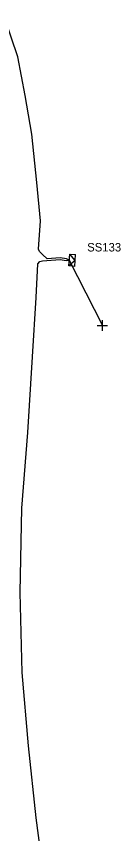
# Model space of a CAD drawing. Extents: x -763093 to -760976, y -1155572 to -1152009.
# Drawn here: x -762444.1 to -762431.8, y -1154443.2 to -1154346.4 of the extents above; entities that cross this region are included whole.
import ezdxf

# ---------------------------------------------------------------- set-up
doc = ezdxf.new("R2010")
doc.units = 0
for name, color, linetype in [('Vrstva 1', 7, 'Continuous'), ('Vrstva 31', 7, 'Continuous'), ('Vrstva 33', 7, 'Continuous'), ('Vrstva 34', 7, 'Continuous'), ('Vrstva 5', 7, 'Continuous'), ('Vrstva 59', 7, 'Continuous'), ('Vrstva 9', 7, 'Continuous')]:
    doc.layers.add(name, color=color, linetype=linetype)

# ---------------------------------------------------------------- blocks, each defined once
blk = doc.blocks.new('NN800')
at = {"layer": 'Vrstva 1'}
for points in [[(-0.442, 0.442), (0.442, -0.442)], [(-0.442, -0.442), (0.442, 0.442)]]:
    blk.add_lwpolyline(points, dxfattribs=at)
blk = doc.blocks.new('NN630')
at = {"layer": 'Vrstva 9'}
for points in [[(-0.003, -0.7), (-0.703, 0)], [(-0.703, -0.7), (-0.703, 0), (0.697, 0), (0.697, -0.7)], [(-0.703, -0.7), (0.697, -0.7)], [(-0.003, -0.7), (0.697, 0)]]:
    blk.add_lwpolyline(points, dxfattribs=at)

msp = doc.modelspace()

# ---------------------------------------------------------------- linework, layer by layer
at = {"layer": 'Vrstva 5'}
msp.add_lwpolyline([(-762440.61, -1154450.27), (-762441.79, -1154441.31), (-762442.7, -1154432.77), (-762443.42, -1154424.09), (-762443.69, -1154414.59), (-762443.46, -1154404.63), (-762442.76, -1154395.64), (-762442.23, -1154386.71), (-762441.8, -1154379.66), (-762441.6, -1154375.7), (-762441.36, -1154375.41), (-762441.052, -1154375.339), (-762438.943, -1154375.181), (-762438.231, -1154375.29), (-762437.87, -1154375.23), (-762438.195, -1154375.077), (-762438.937, -1154374.979), (-762440.496, -1154375.097), (-762441.05, -1154374.56), (-762441.38, -1154374.22), (-762441.49, -1154373.94), (-762441.27, -1154370.59), (-762441.7, -1154366.06), (-762442.29, -1154360.34), (-762443.09, -1154355.75), (-762443.96, -1154351.18), (-762445.56, -1154346.37)], dxfattribs=at)
at = {"layer": 'Vrstva 59'}
msp.add_lwpolyline([(-762437.87, -1154375.23), (-762433.955, -1154382.987)], dxfattribs=at)

# ---------------------------------------------------------------- block references
at = {"layer": 'Vrstva 31', "rotation": 85.4121555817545}
msp.add_blockref('NN630', (-762437.87, -1154375.23), dxfattribs=at)
at = {"layer": 'Vrstva 34', "rotation": 44.99999995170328}
msp.add_blockref('NN800', (-762433.955, -1154382.987), dxfattribs=at)

# ---------------------------------------------------------------- texts
at = {"layer": 'Vrstva 33'}
msp.add_text('SS133', height=1, dxfattribs=at).set_placement((-762435.748, -1154374.218))

doc.saveas('drawing.dxf')
